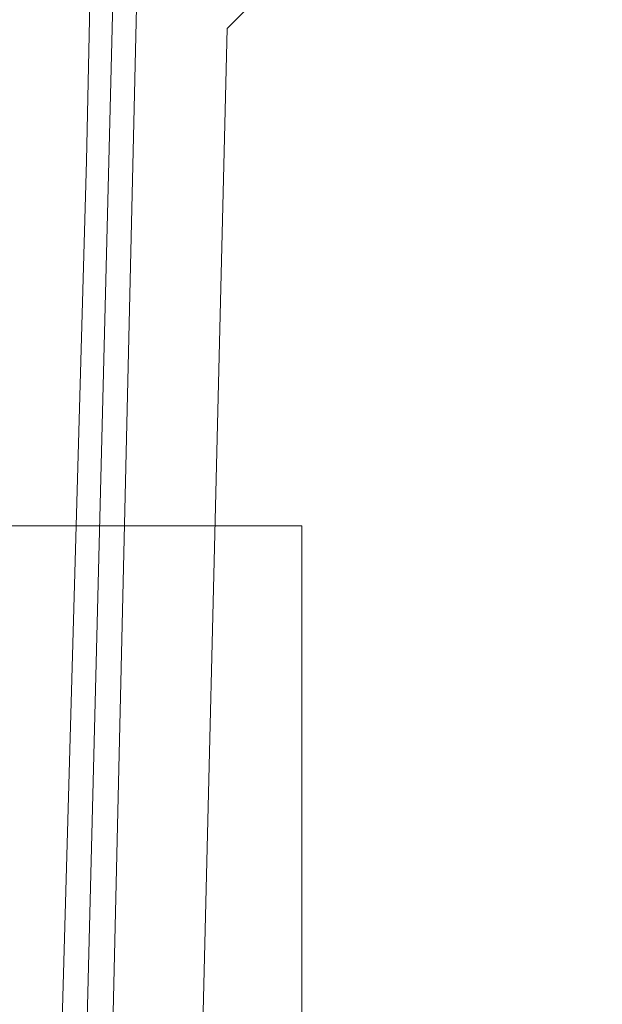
# Model space of a CAD drawing. Header units: metres. Extents: x 250001 to 257773, y 598992 to 609118.
# Tile 483 of 656: x 253895 to 253968, y 604246 to 604368. Entities that reach past the tile are written whole.
import ezdxf
from ezdxf.lldxf.tags import DXFTag

# ---------------------------------------------------------------- set-up
doc = ezdxf.new("R2010")
doc.units = ezdxf.units.M
for name, color, linetype, lineweight in [('B-WE-KG-GRENS_PERCEEL-G', 150, 'KG-PERCEEL', 18), ('B-WE-OG-WATER-GV', 252, 'Continuous', 18), ('B-WE-VH-VERHARDING_GESLOTEN-GV', 252, 'Continuous', 18), ('B-WE-VH-VERHARDING_HALFVERHARDING-GV', 252, 'Continuous', 18), ('B-WE-VH-VERHARDING_OPEN-GV', 252, 'Continuous', 18), ('X-XX-AL-REFERENTIE-G', 7, 'Continuous', 18), ('X-XX-AL-TEKENBLAD_DEELKADER-G', 7, 'Continuous', 15)]:
    doc.layers.add(name, color=color, linetype=linetype, lineweight=lineweight)
doc.styles.get("Standard").update_dxf_attribs({"font": 'NLCS-ISO.ttf'})
tags = doc.linetypes.add('KG-PERCEEL', pattern='A,5.5,-2,["P",Standard,S=1.8,R=0,X=-0.5,Y=-0.9],-2,5.5,-2,[5,NLCS.SHX,S=0.75,R=0,X=0,Y=0],-2', length=19).pattern_tags.tags
tags[6] = DXFTag(74, 10)

# ---------------------------------------------------------------- blocks, each defined once
blk = doc.blocks.new('BS2021-132-Xref-KAD-20210617')
at = {"layer": 'B-WE-KG-GRENS_PERCEEL-G', "flags": 128}
blk.add_lwpolyline([(253913.11, 604037.56), (253921.15, 604366.89), (253924.41, 604370.14), (253941.81, 604411.44), (253941.06, 604518.57), (253967.75, 604536.84), (253937, 604694.44), (253933.81, 604907.6), (253921.702, 604903.5)], dxfattribs=at)
blk = doc.blocks.new('BS2021-132-Xref-BGT-GRIJS-20210617-aangepast')
at = {"layer": 'B-WE-OG-WATER-GV', "flags": 128}
blk.add_lwpolyline([(253919.586, 604901.392), (253919.42, 604893.51), (253918.4, 604858.3), (253917.48, 604829.64), (253917.493, 604824.294), (253917.537, 604805.555), (253917.912, 604796.614), (253917.912, 604744.359), (253918.39, 604721.058), (253917.782, 604702.01), (253917.075, 604679.864), (253915.4, 604593.863), (253912.546, 604482.885), (253912.277, 604471.249), (253906.606, 604226.697), (253906.07, 604219.782), (253905.477, 604208.042), (253905.287, 604183.223), (253904.018, 604110.561)], dxfattribs=at)
at = {"layer": 'B-WE-VH-VERHARDING_GESLOTEN-GV', "flags": 128}
blk.add_lwpolyline([(253896.875, 604111.142), (253898.574, 604169.086), (253898.693, 604173.306), (253903.705, 604350.416), (253906.164, 604467.709)], dxfattribs=at)
at = {"layer": 'B-WE-VH-VERHARDING_HALFVERHARDING-GV', "flags": 128}
blk.add_lwpolyline([(253904.018, 604110.561), (253905.287, 604183.223), (253905.477, 604208.042), (253906.07, 604219.782), (253906.606, 604226.697), (253912.277, 604471.249), (253909.467, 604471.313), (253906.454, 604350.348), (253903.578, 604235.519), (253901.74, 604201.822), (253901.522, 604159.17), (253899.012, 604052.135)], dxfattribs=at)
at = {"layer": 'B-WE-VH-VERHARDING_OPEN-GV', "flags": 128}
blk.add_lwpolyline([(253899.012, 604052.135), (253901.522, 604159.17), (253901.74, 604201.822), (253903.578, 604235.519), (253906.454, 604350.348), (253909.467, 604471.313), (253906.196, 604471.388), (253906.164, 604467.709), (253903.705, 604350.416), (253898.693, 604173.306), (253898.574, 604169.086), (253896.875, 604111.142)], dxfattribs=at)

msp = doc.modelspace()

# ---------------------------------------------------------------- linework, layer by layer
at = {"layer": 'X-XX-AL-TEKENBLAD_DEELKADER-G', "flags": 128}
msp.add_lwpolyline([(253782.688, 604305.05), (253930.438, 604305.05), (253930.438, 604169.05), (253782.688, 604169.05)], close=True, dxfattribs=at)

# ---------------------------------------------------------------- block references
at = {"layer": 'X-XX-AL-REFERENTIE-G'}
for name in ['BS2021-132-Xref-BGT-GRIJS-20210617-aangepast', 'BS2021-132-Xref-KAD-20210617']:
    msp.add_blockref(name, (0, 0), dxfattribs=at)

doc.saveas('drawing.dxf')
